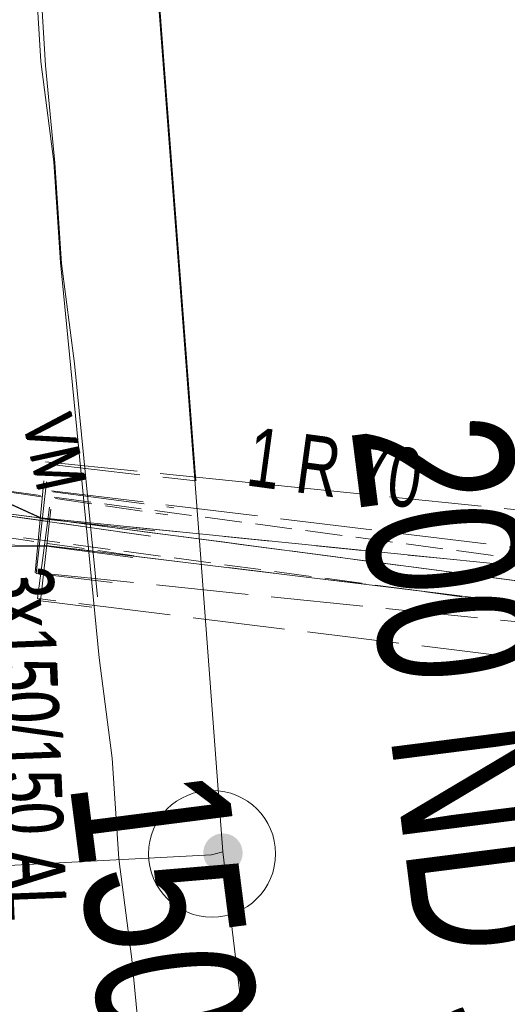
# Model space of a CAD drawing. Header units: metres. Extents: x -740 to 758, y -633 to 854.
# Tile 541 of 656: x 143.5 to 147.9, y -366.76 to -357.86. Entities that reach past the tile are written whole.
import ezdxf

# ---------------------------------------------------------------- set-up
doc = ezdxf.new("R2010")
doc.units = ezdxf.units.M
doc.header["$MEASUREMENT"] = 0
for name, pattern in [('333_125', [0.4576, 0.3328, -0.1248]), ('333_333', [0.6656, 0.3328, -0.3328]), ('416_125', [0.5408, 0.416, -0.1248]), ('416_416', [0.832, 0.416, -0.416]), ('832_208', [1.04, 0.832, -0.208])]:
    doc.linetypes.add(name, pattern=pattern)
for name, color, linetype in [('Gas.LOVION', 7, 'Continuous'), ('Grundkarte.LOVION', 7, 'Continuous'), ('Strom.LOVION', 7, 'Continuous'), ('StromBemass.LOVION', 7, 'Continuous'), ('Wasser.LOVION', 7, 'Continuous')]:
    doc.layers.add(name, color=color, linetype=linetype)
doc.styles.add('ERSTELLTER_STIL_1', font='arial.ttf')

msp = doc.modelspace()

# ---------------------------------------------------------------- hatches: boundary and pattern name
at = {"layer": 'Gas.LOVION', "linetype": 'Continuous', "lineweight": 13}
for points in [[(145.4725, -365.4999), (145.4855, -365.482), (145.496, -365.4626), (145.5041, -365.442), (145.5095, -365.4206), (145.5122, -365.3987), (145.5122, -365.3766), (145.5093, -365.3547), (145.5038, -365.3333), (145.4956, -365.3128), (145.4849, -365.2934), (145.4718, -365.2756), (145.4566, -365.2595), (145.4396, -365.2455), (145.4209, -365.2337), (145.4009, -365.2244), (145.3798, -365.2176), (145.3581, -365.2136), (145.3361, -365.2123), (145.314, -365.2137), (145.2923, -365.2179), (145.2713, -365.2248), (145.2514, -365.2343), (145.2328, -365.2462), (145.2158, -365.2603), (145.2007, -365.2765), (145.1878, -365.2944), (145.1772, -365.3138), (145.1691, -365.3344), (145.1637, -365.3558), (145.161, -365.3777), (145.1611, -365.3998), (145.1639, -365.4217), (145.1695, -365.4431), (145.1777, -365.4636), (145.1884, -365.4829), (145.2014, -365.5008), (145.2166, -365.5168), (145.2337, -365.5308), (145.2524, -365.5426), (145.2724, -365.552), (145.2934, -365.5587), (145.3151, -365.5628), (145.3372, -365.5641), (145.3592, -365.5626), (145.3809, -365.5584), (145.4019, -365.5515), (145.4219, -365.5421), (145.4405, -365.5302), (145.4575, -365.516)], [(145.4759, -365.4998), (145.4888, -365.4818), (145.4994, -365.4624), (145.5075, -365.4418), (145.5129, -365.4203), (145.5156, -365.3984), (145.5156, -365.3762), (145.5127, -365.3543), (145.5072, -365.3329), (145.4989, -365.3123), (145.4882, -365.293), (145.4751, -365.2751), (145.4599, -365.259), (145.4429, -365.245), (145.4241, -365.2332), (145.4041, -365.2238), (145.383, -365.217), (145.3613, -365.213), (145.3392, -365.2117), (145.3171, -365.2131), (145.2954, -365.2173), (145.2743, -365.2242), (145.2543, -365.2337), (145.2357, -365.2456), (145.2187, -365.2598), (145.2036, -365.276), (145.1906, -365.2939), (145.18, -365.3134), (145.172, -365.334), (145.1665, -365.3554), (145.1638, -365.3774), (145.1639, -365.3995), (145.1667, -365.4215), (145.1723, -365.4429), (145.1805, -365.4634), (145.1912, -365.4828), (145.2043, -365.5006), (145.2195, -365.5167), (145.2366, -365.5308), (145.2553, -365.5426), (145.2754, -365.5519), (145.2965, -365.5587), (145.3182, -365.5628), (145.3403, -365.5641), (145.3624, -365.5626), (145.3841, -365.5584), (145.4051, -365.5515), (145.4251, -365.542), (145.4438, -365.5301), (145.4608, -365.5159)]]:
    msp.add_hatch(color=7, dxfattribs=at).paths.add_polyline_path(points)

# ---------------------------------------------------------------- linework, layer by layer
at = {"layer": 'Gas.LOVION', "color": 5, "linetype": 'Continuous', "lineweight": 18}
for points in [[(145.0926, -362.0278), (144.2735, -351.2313), (144.2242, -351.0292), (144.2523, -350.8639), (144.6257, -343.4976), (144.7217, -343.1187), (145.8186, -338.7702), (143.2648, -338.7982), (141.2172, -338.8654), (137.2625, -339.6806), (130.0316, -341.5994), (128.5322, -341.9825), (125.6814, -342.6011), (118.4848, -344.8712), (115.3199, -345.9047), (114.3342, -346.2523), (114.1878, -346.2666)], [(157.9174, -420.4382), (154.0863, -409.6702), (152.6514, -404.6677), (152.5539, -404.426), (152.0962, -402.9191), (150.6636, -398.2416), (148.1869, -386.5136), (148.0889, -385.8138), (146.6444, -375.8765), (146.4524, -374.6687), (145.3373, -365.3789), (145.1411, -362.7676), (144.2636, -351.2232), (144.2143, -351.0211), (144.2425, -350.8558), (144.2506, -350.4856)], [(145.3373, -365.3789), (145.2363, -365.4036), (138.9879, -365.7337), (137.8565, -365.8)]]:
    msp.add_lwpolyline(points, dxfattribs=at)
at = {"layer": 'Gas.LOVION', "color": 7, "linetype": 'Continuous', "lineweight": 13}
msp.add_circle((145.2399, -365.3956), 0.573, dxfattribs=at)
at = {"layer": 'Grundkarte.LOVION', "color": 8, "linetype": 'Continuous', "lineweight": 18}
for points in [[(144.2049, -363.0752), (143.9988, -360.9673), (143.8808, -360.0626), (143.8213, -359.1522), (143.7355, -358.2739), (143.6875, -357.4806), (143.6073, -356.6608), (143.5113, -355.0742), (143.4312, -354.2545), (143.3832, -353.4612), (143.3937, -352.6621), (143.3457, -351.8688), (143.3562, -351.0698), (143.3346, -350.2443), (143.3557, -348.6462), (143.3949, -348.14), (143.4618, -347.0103)], [(145.1479, -371.6042), (144.9634, -370.3218), (144.8375, -369.0336), (144.6015, -367.2242), (144.5156, -366.3459), (144.3976, -365.4413), (144.3381, -364.5308), (144.2201, -363.6261), (143.8709, -360.0545), (143.8115, -359.144), (143.6935, -358.2393), (143.6454, -357.446), (143.5653, -356.6263), (143.3733, -353.453), (143.3517, -352.6276), (143.3037, -351.8343), (143.3129, -351.6265)]]:
    msp.add_lwpolyline(points, dxfattribs=at)
at = {"layer": 'Strom.LOVION', "color": 5, "linetype": 'Continuous', "lineweight": 18}
for points in [[(143.068, -361.8177), (143.3083, -362.3114), (150.255, -363.2282), (159.9058, -364.2944)], [(143.0939, -361.839), (143.3343, -362.3327), (144.6832, -362.5259)]]:
    msp.add_lwpolyline(points, dxfattribs=at)
at = {"layer": 'Strom.LOVION', "color": 7, "linetype": '333_125', "lineweight": 13}
msp.add_lwpolyline([(150.2803, -363.0336), (150.2164, -363.4389), (143.283, -362.506), (143.3629, -362.1139)], close=True, dxfattribs=at)
msp.add_lwpolyline([(144.5379, -362.7027), (143.309, -362.5273), (143.3728, -362.1221), (144.8417, -362.3331)], dxfattribs=at)
at = {"layer": 'Strom.LOVION', "color": 9, "linetype": '333_333', "lineweight": 18}
for points in [[(143.3083, -362.3114), (150.255, -363.2282)], [(143.3343, -362.3327), (144.6832, -362.5259)]]:
    msp.add_lwpolyline(points, dxfattribs=at)
at = {"layer": 'StromBemass.LOVION', "color": 7, "linetype": '416_125', "lineweight": 13}
for points in [[(143.3083, -362.3114), (150.255, -363.2282), (159.9058, -364.2944), (160.5543, -358.2312)], [(143.3343, -362.3327), (144.6832, -362.5259)]]:
    msp.add_lwpolyline(points, dxfattribs=at)
at = {"layer": 'Wasser.LOVION', "color": 7, "linetype": '832_208', "lineweight": 13}
for points in [[(143.7367, -361.8557), (158.8423, -363.3935), (159.7477, -362.9799), (160.1745, -363.8692), (159.0171, -364.4257), (143.6423, -362.8551)], [(143.7917, -362.1163), (158.569, -363.9227), (159.9344, -364.5872), (159.4904, -365.4877), (158.28, -364.8967), (143.6652, -363.0893)]]:
    msp.add_lwpolyline(points, close=True, dxfattribs=at)
for points in [[(144.3398, -362.9437), (143.6522, -362.8632), (143.7626, -361.877), (145.0926, -362.0278)], [(144.1549, -363.1687), (143.6911, -363.1106), (143.8016, -362.1245), (144.8945, -362.2688)]]:
    msp.add_lwpolyline(points, dxfattribs=at)
at = {"layer": 'Wasser.LOVION', "color": 150, "linetype": 'Continuous', "lineweight": 18}
for points in [[(142.7092, -361.9266), (142.8159, -361.9605), (143.6975, -362.362), (158.9363, -363.9016), (159.9531, -363.4179)], [(142.7191, -361.9347), (142.8258, -361.9686), (143.7074, -362.3701), (144.7228, -362.4777)], [(142.8203, -362.6103), (142.9082, -362.6017), (143.7365, -362.6094), (158.423, -364.3951), (159.7138, -365.0521)], [(142.8302, -362.6184), (142.9341, -362.6231), (143.7464, -362.6175), (144.5247, -362.7188)]]:
    msp.add_lwpolyline(points, dxfattribs=at)
at = {"layer": 'Wasser.LOVION', "color": 252, "linetype": '416_416', "lineweight": 18}
for points in [[(143.6975, -362.362), (158.9363, -363.9016), (159.9531, -363.4179)], [(143.7074, -362.3701), (144.7228, -362.4777)], [(143.7365, -362.6094), (158.423, -364.3951), (159.7138, -365.0521)], [(143.7464, -362.6175), (144.5247, -362.7188)]]:
    msp.add_lwpolyline(points, dxfattribs=at)

# ---------------------------------------------------------------- texts
at = {"layer": 'Gas.LOVION', "color": 5, "linetype": 'Continuous', "lineweight": 18, "insert": (146.0689, -361.5997), "char_height": 1.422814, "attachment_point": 7, "rotation": 277.24507, "style": 'ERSTELLTER_STIL_1'}
msp.add_mtext('{\\A1;\\W0.72100x;200 ND ST KA (1984)}', dxfattribs=at)
at = {"layer": 'Strom.LOVION', "color": 7, "linetype": 'Continuous', "lineweight": 13, "attachment_point": 7, "style": 'ERSTELLTER_STIL_1'}
for s, insert, char_height, rotation in [('{\\A1;\\W0.71563x;VM}', (143.5258, -361.4837), 0.444582, 282.24754), ('{\\A1;\\W0.71568x;VM}', (143.5358, -361.4919), 0.444577, 282.24423)]:
    msp.add_mtext(s, dxfattribs=dict(at, insert=insert, char_height=char_height, rotation=rotation))
at = {"layer": 'Strom.LOVION', "color": 1, "linetype": 'Continuous', "lineweight": 18, "insert": (145.5332, -362.073), "char_height": 0.533548, "attachment_point": 7, "rotation": 352.24288, "style": 'ERSTELLTER_STIL_1'}
msp.add_mtext('{\\A1;\\W0.71558x;1 R 70}', dxfattribs=at)
at = {"layer": 'Strom.LOVION', "color": 150, "linetype": 'Continuous', "lineweight": 18, "char_height": 0.533554, "attachment_point": 7, "rotation": 272.2443, "style": 'ERSTELLTER_STIL_1'}
for insert in [(143.2578, -362.8089), (143.2676, -362.817)]:
    msp.add_mtext('{\\A1;\\W0.69468x;3x150/150 AL }', dxfattribs=dict(at, insert=insert))
at = {"layer": 'Wasser.LOVION', "color": 150, "linetype": 'Continuous', "lineweight": 18, "insert": (143.5258, -364.8043), "char_height": 1.422789, "attachment_point": 7, "rotation": 277.28689, "style": 'ERSTELLTER_STIL_1'}
msp.add_mtext('{\\A1;\\W0.72425x;150 AZ XA XI (1956)}', dxfattribs=at)

doc.saveas('drawing.dxf')
